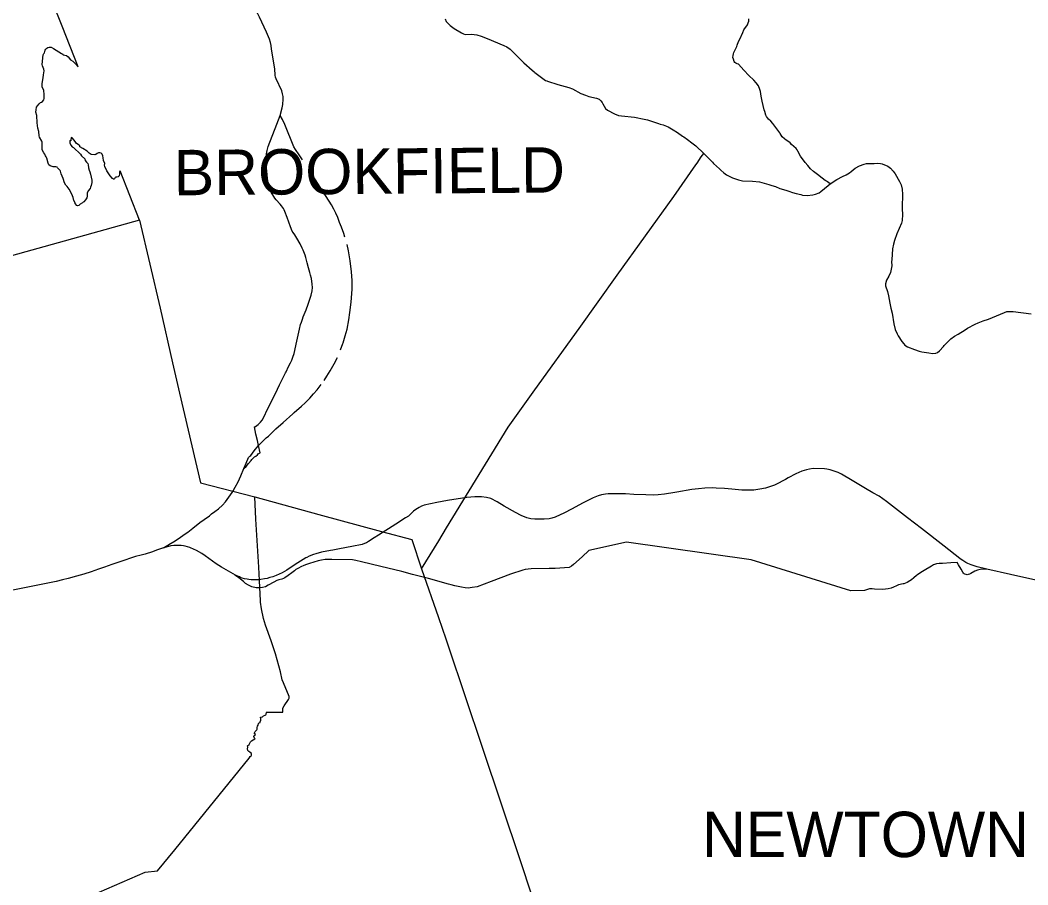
# Model space of a CAD drawing. Extents: x 0 to 2603, y -226 to 830.
# Drawn here: x 68.98 to 98.95, y 549.28 to 575 of the extents above; entities that cross this region are included whole.
import ezdxf

# ---------------------------------------------------------------- set-up
doc = ezdxf.new("R2010")
doc.units = 0
for name, color, linetype in [('CT_TSH_Map_Interstate_Roads', 7, 'Continuous'), ('CT_TSH_Map_Town_Limits', 7, 'Continuous'), ('CT_TSH_Map_Town_Text', 7, 'Continuous'), ('CT_TSH_Map_US_and_State_Routes', 7, 'Continuous')]:
    doc.layers.add(name, color=color, linetype=linetype)

msp = doc.modelspace()

# ---------------------------------------------------------------- linework, layer by layer
at = {"layer": 'CT_TSH_Map_Interstate_Roads'}
for p, q in [((92.971, 561.641), (92.902, 561.653)), ((85.727, 560.634), (85.377, 560.455)), ((86.025, 560.789), (85.727, 560.634)), ((85.377, 560.455), (85.167, 560.346)), ((96.933, 558.987), (96.459, 559.353)), ((74.228, 559.216), (74.05, 559.299)), ((74.387, 559.129), (74.228, 559.216)), ((77.097, 558.761), (76.907, 558.633)), ((98.44, 558.503), (97.73, 558.662)), ((99.699, 558.228), (98.44, 558.503))]:
    msp.add_line(p, q, dxfattribs=at)
for points in [[(92.902, 561.653), (92.569, 561.656), (92.453, 561.638), (92.372, 561.619), (92.233, 561.579), (92.14, 561.544), (92.047, 561.498), (91.825, 561.379)], [(95.372, 560.19), (94.745, 560.677), (94.526, 560.832), (94.343, 560.939), (94.128, 561.066), (93.73, 561.3), (93.407, 561.491), (93.309, 561.539), (93.195, 561.583), (93.068, 561.622), (92.971, 561.641)], [(91.413, 561.166), (91.299, 561.122), (91.152, 561.078), (90.976, 561.042), (90.803, 561.02), (90.621, 561.013), (90.448, 561.02), (90.143, 561.046), (89.929, 561.063), (89.685, 561.076), (89.569, 561.08), (89.342, 561.072), (89.154, 561.057), (88.959, 561.033), (88.514, 560.959)], [(91.825, 561.379), (91.746, 561.336), (91.459, 561.182), (91.413, 561.166)], [(83.712, 560.353), (83.378, 560.542), (83.168, 560.666), (82.977, 560.767), (82.853, 560.799), (82.703, 560.816), (82.5, 560.82), (82.26, 560.795)], [(86.467, 560.905), (86.388, 560.899), (86.272, 560.877), (86.167, 560.847), (86.025, 560.789)], [(88.514, 560.959), (88.449, 560.945), (88.146, 560.893), (87.957, 560.873), (87.816, 560.868), (87.588, 560.875), (87.235, 560.891), (86.989, 560.906), (86.72, 560.911), (86.467, 560.905)], [(80.997, 560.566), (80.948, 560.553), (80.919, 560.541), (80.847, 560.502), (80.752, 560.439), (80.683, 560.388), (80.645, 560.358)], [(82.26, 560.795), (81.69, 560.711), (81.373, 560.653), (80.997, 560.566)], [(80.645, 560.358), (80.526, 560.247), (80.438, 560.188), (80.153, 560.006), (79.641, 559.676), (79.513, 559.596), (79.34, 559.486), (79.277, 559.452), (79.222, 559.428), (79.147, 559.401)], [(85.167, 560.346), (84.892, 560.211), (84.791, 560.181), (84.712, 560.164), (84.562, 560.156), (84.368, 560.149), (84.287, 560.151), (84.169, 560.165), (84.047, 560.196), (83.877, 560.262), (83.712, 560.353)], [(96.459, 559.353), (95.785, 559.876), (95.372, 560.19)], [(73.7, 559.369), (73.657, 559.373), (73.55, 559.37), (73.462, 559.358), (73.427, 559.348), (73.242, 559.3)], [(74.05, 559.299), (74.026, 559.31), (73.952, 559.332), (73.89, 559.348), (73.841, 559.358), (73.763, 559.367), (73.7, 559.369)], [(79.147, 559.401), (78.84, 559.343), (78.475, 559.273), (78.275, 559.231)], [(72.414, 559.043), (72.235, 558.987), (72.12, 558.947), (71.887, 558.868), (71.702, 558.802), (71.488, 558.725), (71.312, 558.665)], [(73.242, 559.3), (73.031, 559.227), (72.916, 559.186), (72.698, 559.114), (72.579, 559.084), (72.414, 559.043)], [(75.384, 558.489), (74.97, 558.724), (74.812, 558.825), (74.591, 558.986), (74.478, 559.065), (74.387, 559.129)], [(77.705, 559.104), (77.579, 559.05), (77.503, 559.01), (77.478, 559), (77.397, 558.954), (77.235, 558.851), (77.097, 558.761)], [(78.275, 559.231), (78.207, 559.221), (77.94, 559.169), (77.775, 559.124), (77.705, 559.104)], [(97.109, 558.864), (97.018, 558.922), (97, 558.935), (96.999, 558.936), (96.933, 558.987)], [(97.73, 558.662), (97.442, 558.739), (97.264, 558.793), (97.171, 558.833), (97.109, 558.864)], [(71.312, 558.665), (71.092, 558.589), (70.869, 558.518), (70.659, 558.458), (70.402, 558.389), (70.239, 558.347), (70.054, 558.301), (66.82, 557.657), (65.569, 556.049)], [(76.137, 558.357), (76.087, 558.352), (76.014, 558.347), (75.914, 558.348), (75.851, 558.352), (75.781, 558.36), (75.731, 558.367), (75.656, 558.382), (75.581, 558.401), (75.535, 558.415), (75.498, 558.433), (75.421, 558.47), (75.384, 558.489)], [(76.907, 558.633), (76.773, 558.557), (76.682, 558.515), (76.59, 558.477), (76.492, 558.441), (76.41, 558.417), (76.328, 558.392), (76.246, 558.374), (76.137, 558.357)]]:
    msp.add_lwpolyline(points, dxfattribs=at)
at = {"layer": 'CT_TSH_Map_Town_Limits'}
for points in [[(70.037, 570.629), (69.956, 570.628), (69.876, 570.658), (69.832, 570.691), (69.814, 570.737), (69.769, 570.892), (69.752, 570.935), (69.737, 570.961), (69.712, 571.007), (69.68, 571.049), (69.638, 571.134), (69.632, 571.174), (69.634, 571.366), (69.625, 571.397), (69.555, 571.514), (69.542, 571.557), (69.53, 571.679), (69.506, 571.781), (69.48, 571.943), (69.48, 572.001), (69.487, 572.029), (69.477, 572.069), (69.473, 572.163), (69.449, 572.261), (69.451, 572.33), (69.468, 572.408), (69.493, 572.443), (69.547, 572.505), (69.583, 572.542), (69.61, 572.556), (69.641, 572.577), (69.682, 572.629), (69.694, 572.663), (69.697, 572.716), (69.696, 572.782), (69.678, 572.904), (69.636, 573.015), (69.63, 573.068), (69.63, 573.112), (69.66, 573.28), (69.669, 573.373), (69.689, 573.487), (69.682, 573.542), (69.643, 573.639), (69.634, 573.676), (69.66, 573.963), (69.68, 574.004), (69.703, 574.028), (69.725, 574.105), (69.741, 574.135), (69.769, 574.164), (69.803, 574.186), (69.843, 574.197), (69.896, 574.194), (69.974, 574.154), (70.212, 574.007), (70.243, 573.985), (70.247, 573.976), (70.262, 573.967), (70.353, 573.943), (70.408, 573.904), (70.475, 573.82), (70.544, 573.776), (70.604, 573.713), (70.649, 573.677), (70.674, 573.638), (70.702, 573.612), (70.228, 574.817), (69.941, 575.53)], [(81.62, 575.031), (81.655, 574.96), (81.673, 574.937), (81.771, 574.839), (81.89, 574.747), (82.104, 574.62), (82.162, 574.586), (82.214, 574.569), (82.4, 574.577), (82.559, 574.557), (82.691, 574.519), (82.865, 574.452), (83.37, 574.245), (83.451, 574.205), (83.555, 574.132), (83.865, 573.825), (83.965, 573.726), (84.21, 573.504), (84.265, 573.458), (84.285, 573.435), (84.603, 573.204), (84.643, 573.186), (84.663, 573.184), (84.967, 573.086), (85.298, 572.99), (85.405, 572.948), (85.658, 572.817), (85.79, 572.76), (85.893, 572.728), (86.123, 572.68), (86.197, 572.645), (86.251, 572.595), (86.287, 572.548), (86.311, 572.508), (86.347, 572.433), (86.391, 572.37), (86.449, 572.32), (86.653, 572.212), (86.781, 572.164), (86.869, 572.145)], [(93.073, 570.132), (92.993, 570.186), (92.965, 570.207), (92.921, 570.229), (92.836, 570.292), (92.697, 570.406), (92.573, 570.496), (92.492, 570.573), (92.405, 570.672), (92.324, 570.764), (92.19, 570.949), (92.11, 571.1), (92.097, 571.115), (92.088, 571.139), (92.056, 571.178), (91.925, 571.299), (91.883, 571.342), (91.815, 571.393), (91.764, 571.425), (91.718, 571.469), (91.649, 571.527), (91.584, 571.626), (91.572, 571.649), (91.367, 571.925), (91.305, 571.99), (91.235, 572.053), (91.18, 572.131), (91.158, 572.172), (91.128, 572.279), (91.109, 572.327), (91.045, 572.583), (91.015, 572.735), (90.998, 572.869), (90.983, 572.929), (90.936, 573.04), (90.876, 573.13), (90.805, 573.215), (90.652, 573.349), (90.5, 573.513), (90.345, 573.686), (90.308, 573.699), (90.268, 573.712), (90.239, 573.734), (90.214, 573.77), (90.194, 573.831), (90.181, 573.885), (90.182, 573.944), (90.192, 573.992), (90.206, 574.033), (90.271, 574.15), (90.296, 574.211), (90.303, 574.247), (90.342, 574.356), (90.385, 574.427), (90.475, 574.626), (90.507, 574.703), (90.609, 574.856), (90.636, 574.912), (90.651, 574.967), (90.649, 575.034)], [(86.869, 572.145), (87.255, 572.112), (87.538, 572.054), (87.642, 572.029), (87.785, 571.979), (87.965, 571.923), (88.011, 571.906), (88.102, 571.882), (88.254, 571.819), (88.403, 571.737), (88.531, 571.654), (88.678, 571.546), (88.715, 571.524), (88.827, 571.441), (88.954, 571.351), (89.072, 571.255), (89.317, 571.032)], [(72.532, 569.043), (71.949, 570.51), (71.941, 570.501), (71.937, 570.483), (71.931, 570.422), (71.92, 570.365), (71.894, 570.339), (71.853, 570.327), (71.825, 570.322), (71.809, 570.314), (71.797, 570.298), (71.788, 570.273), (71.767, 570.261), (71.753, 570.262), (71.726, 570.284), (71.66, 570.361), (71.636, 570.399), (71.613, 570.424), (71.555, 570.516), (71.496, 570.639), (71.49, 570.681), (71.496, 570.734), (71.459, 570.824), (71.444, 570.898), (71.441, 570.962), (71.421, 571.005), (71.41, 571.019), (71.387, 571.04), (71.35, 571.051), (71.31, 571.047), (71.27, 571.028), (71.23, 571), (71.198, 570.99), (71.092, 570.996), (71.036, 571.04), (70.975, 571.096), (70.845, 571.178), (70.757, 571.227), (70.753, 571.256), (70.733, 571.277), (70.657, 571.324), (70.61, 571.385), (70.54, 571.487), (70.527, 571.499), (70.5, 571.506), (70.491, 571.504), (70.491, 571.47), (70.483, 571.458), (70.489, 571.414), (70.485, 571.407), (70.471, 571.405), (70.463, 571.412), (70.452, 571.398), (70.455, 571.346), (70.487, 571.279), (70.529, 571.231), (70.565, 571.204), (70.773, 571.009), (70.805, 570.962), (70.899, 570.866), (70.916, 570.819), (70.956, 570.769), (70.991, 570.732), (71.004, 570.694), (71.012, 570.607), (71.031, 570.536), (71.055, 570.485), (71.075, 570.417), (71.107, 570.234), (71.109, 570.164), (71.094, 570.081), (71.075, 570.029), (71.057, 569.992), (71.004, 569.916), (70.976, 569.845), (70.968, 569.736), (70.962, 569.713), (70.924, 569.649), (70.871, 569.594), (70.849, 569.578), (70.835, 569.562), (70.762, 569.519), (70.721, 569.483), (70.683, 569.475), (70.664, 569.485), (70.618, 569.538), (70.611, 569.564), (70.577, 569.634), (70.553, 569.724), (70.517, 569.815), (70.432, 569.966), (70.373, 570.05), (70.341, 570.084), (70.296, 570.158), (70.253, 570.287), (70.197, 570.423), (70.18, 570.5), (70.164, 570.528), (70.092, 570.606), (70.077, 570.619), (70.037, 570.629)], [(80.921, 558.673), (81.432, 559.506), (81.662, 559.892), (83.495, 562.891), (84.29, 563.997), (85.603, 565.828), (86.735, 567.408), (88.423, 569.749), (89.078, 570.695), (89.112, 570.742), (89.238, 570.926), (89.317, 571.032)], [(89.317, 571.032), (89.576, 570.769), (89.606, 570.734), (89.782, 570.572), (89.824, 570.538), (89.908, 570.454), (89.985, 570.399), (90.17, 570.309), (90.342, 570.244), (90.464, 570.221), (90.761, 570.203), (90.969, 570.182), (91.245, 570.111), (91.333, 570.081), (91.447, 570.047), (91.574, 569.992), (91.753, 569.936), (91.847, 569.912), (91.951, 569.874), (92.059, 569.841), (92.199, 569.81), (92.254, 569.793), (92.389, 569.781), (92.558, 569.802), (92.633, 569.818), (92.745, 569.858), (92.793, 569.9), (92.904, 569.985), (93.009, 570.081), (93.073, 570.132)], [(93.073, 570.132), (93.274, 570.259), (93.437, 570.342), (93.548, 570.39), (93.65, 570.455), (93.698, 570.491), (93.759, 570.548), (93.819, 570.593), (93.947, 570.662), (94.08, 570.71), (94.154, 570.727), (94.385, 570.735), (94.479, 570.741), (94.565, 570.736), (94.617, 570.725), (94.787, 570.655), (94.863, 570.594), (94.946, 570.504), (95.001, 570.424), (95.136, 570.193), (95.184, 570.093), (95.214, 569.967), (95.226, 569.814), (95.219, 569.748), (95.216, 569.494), (95.217, 569.38), (95.225, 569.216), (95.213, 569.04), (95.19, 568.96), (95.056, 568.635), (94.988, 568.444), (94.955, 568.336), (94.927, 568.189), (94.904, 567.866), (94.899, 567.819), (94.905, 567.691), (94.891, 567.591), (94.865, 567.492), (94.815, 567.385), (94.752, 567.261), (94.719, 567.154), (94.718, 567.096), (94.777, 566.923), (94.812, 566.793), (94.848, 566.579), (94.88, 566.428), (94.917, 566.281), (94.963, 565.964), (95.009, 565.796), (95.061, 565.667), (95.097, 565.604), (95.201, 565.434), (95.26, 565.366), (95.297, 565.331), (95.376, 565.283), (95.585, 565.195), (95.716, 565.149), (95.794, 565.129), (96.01, 565.096), (96.12, 565.085), (96.211, 565.094), (96.268, 565.113), (96.321, 565.159), (96.441, 565.291), (96.468, 565.315), (96.573, 565.429), (96.658, 565.512), (96.767, 565.592), (96.881, 565.66), (97.086, 565.788), (97.156, 565.834), (97.39, 565.955), (97.47, 565.99), (97.62, 566.048), (97.777, 566.103), (98.26, 566.304), (98.331, 566.327), (98.519, 566.328), (99.049, 566.263)], [(72.532, 569.043), (66.29, 567.313), (63.871, 566.675), (61.676, 566.108), (59.642, 565.579), (59.04, 565.413), (58.443, 565.243), (57.84, 565.081), (56.32, 564.656), (55.977, 564.557), (54.73, 564.213), (54.22, 564.067), (54.134, 564.037), (53.238, 563.81), (53.16, 563.78), (53.082, 563.765)], [(72.532, 569.043), (73.14, 566.425), (73.507, 564.805), (73.718, 563.897), (74.344, 561.236), (75.96, 560.814)], [(71.324, 549.06), (72.7, 549.649), (73.062, 549.689), (73.579, 550.321), (75.791, 553.045), (75.825, 553.091), (75.848, 553.114), (75.859, 553.133), (75.863, 553.162), (75.853, 553.195), (75.815, 553.225), (75.78, 553.242), (75.746, 553.274), (75.741, 553.317), (75.747, 553.374), (75.744, 553.411), (75.792, 553.451), (75.832, 553.529), (75.864, 553.563), (75.956, 553.619), (75.964, 553.623), (75.948, 553.64), (75.93, 553.686), (75.927, 553.703), (75.935, 553.716), (75.975, 553.747), (75.967, 553.766), (75.95, 553.772), (75.947, 553.793), (75.97, 553.841), (76.018, 553.885), (76.026, 553.903), (76.025, 553.959), (76.039, 554), (76.056, 554.029), (76.069, 554.078), (76.083, 554.092), (76.112, 554.101), (76.119, 554.107), (76.12, 554.128), (76.14, 554.179), (76.133, 554.227), (76.128, 554.248), (76.132, 554.259), (76.147, 554.268), (76.183, 554.277), (76.221, 554.304), (76.262, 554.321), (76.285, 554.337), (76.293, 554.356), (76.303, 554.401), (76.301, 554.411), (76.412, 554.413), (76.795, 554.411), (76.794, 554.535), (76.828, 554.599), (76.959, 554.787), (76.981, 554.832), (76.985, 554.86), (76.985, 554.882), (76.807, 555.285), (76.77, 555.374), (76.726, 555.608), (76.575, 556.146), (76.444, 556.533), (76.276, 556.998), (76.213, 557.201), (76.158, 557.482), (76.128, 557.687), (76.129, 557.726), (76.094, 558.327), (76.077, 558.728), (75.993, 560.155), (75.96, 560.814)], [(75.96, 560.814), (77.859, 560.296), (79.727, 559.788), (80.627, 559.547), (80.921, 558.673)], [(80.921, 558.673), (81.422, 557.224), (81.638, 556.589), (81.713, 556.39), (82.721, 553.37), (83.863, 549.967), (84.176, 549.012)]]:
    msp.add_lwpolyline(points, dxfattribs=at)
at = {"layer": 'CT_TSH_Map_US_and_State_Routes'}
for p, q in [((87.018, 559.472), (85.895, 559.216)), ((90.726, 558.946), (87.018, 559.472)), ((85.895, 559.216), (85.697, 559.037)), ((78.868, 558.941), (78.251, 558.953)), ((93.684, 558.022), (90.726, 558.946)), ((96.854, 558.866), (96.665, 558.855)), ((80.651, 558.51), (80.33, 558.592)), ((97.261, 558.539), (97.214, 558.515)), ((76.358, 558.187), (76.28, 558.145)), ((76.527, 558.278), (76.358, 558.187)), ((94.635, 558.062), (94.39, 558.075))]:
    msp.add_line(p, q, dxfattribs=at)
for points in [[(76.421, 574.334), (76.395, 574.428), (76.302, 574.643), (76.1, 575.081), (76.047, 575.188), (75.955, 575.357), (75.87, 575.523), (75.823, 575.643), (75.803, 575.71), (75.72, 575.86), (75.634, 576.047), (75.51, 576.34), (75.415, 576.526)], [(76.458, 574.135), (76.441, 574.246), (76.421, 574.334)], [(76.597, 573.252), (76.576, 573.299), (76.561, 573.357), (76.549, 573.546), (76.458, 574.135)], [(76.785, 572.805), (76.762, 572.889), (76.597, 573.252)], [(76.714, 572.155), (76.775, 572.388), (76.793, 572.487), (76.801, 572.642), (76.801, 572.72), (76.785, 572.805)], [(76.565, 571.774), (76.714, 572.155)], [(77.119, 571.224), (76.855, 571.893), (76.781, 572.037), (76.714, 572.155)], [(76.409, 571.364), (76.565, 571.774)], [(76.31, 570.589), (76.297, 570.703), (76.291, 570.807), (76.292, 570.913), (76.304, 571.018), (76.323, 571.119), (76.359, 571.233), (76.409, 571.364)], [(77.381, 570.838), (77.282, 570.994), (77.167, 571.151), (77.119, 571.224)], [(76.318, 570.505), (76.31, 570.589)], [(76.4, 570.01), (76.379, 570.076), (76.359, 570.152), (76.34, 570.285), (76.318, 570.505)], [(78.638, 568.544), (78.604, 568.649), (78.539, 568.834), (78.482, 568.977), (78.448, 569.065), (78.425, 569.121), (78.368, 569.255), (78.31, 569.37), (78.235, 569.498), (77.582, 570.522)], [(76.553, 569.705), (76.521, 569.75), (76.446, 569.884), (76.417, 569.962), (76.4, 570.01)], [(77.396, 568.152), (77.37, 568.213), (77.31, 568.34), (77.211, 568.514), (77.15, 568.61), (77.102, 568.676), (77.074, 568.724), (77.023, 568.847), (76.921, 569.121), (76.848, 569.303), (76.832, 569.352), (76.811, 569.392), (76.755, 569.472), (76.712, 569.518), (76.592, 569.654), (76.553, 569.705)], [(78.742, 568.137), (78.701, 568.319)], [(77.472, 567.936), (77.452, 568.006), (77.396, 568.152)], [(78.582, 565.393), (78.649, 565.608), (78.702, 565.805), (78.754, 566.078), (78.789, 566.3), (78.829, 566.61), (78.85, 566.993), (78.85, 567.254), (78.838, 567.508), (78.798, 567.84), (78.742, 568.137)], [(77.512, 567.779), (77.472, 567.936)], [(77.619, 567.408), (77.596, 567.487), (77.554, 567.625), (77.512, 567.779)], [(77.545, 566.545), (77.588, 566.664), (77.639, 566.816), (77.669, 566.943), (77.675, 567.044), (77.666, 567.144), (77.644, 567.309), (77.619, 567.408)], [(77.344, 566.015), (77.373, 566.103), (77.394, 566.168), (77.481, 566.375), (77.545, 566.545)], [(77.283, 565.809), (77.317, 565.94), (77.344, 566.015)], [(77.206, 565.452), (77.283, 565.809)], [(77.125, 565.082), (77.206, 565.452)], [(78.508, 565.192), (78.575, 565.376), (78.582, 565.393)], [(77.09, 564.97), (77.125, 565.082)], [(76.887, 564.539), (76.96, 564.691), (77.018, 564.799), (77.059, 564.887), (77.09, 564.97)], [(78.103, 564.405), (78.201, 564.561), (78.314, 564.769), (78.414, 564.966)], [(76.062, 562.966), (76.131, 563.034), (76.175, 563.093), (76.224, 563.183), (76.338, 563.42), (76.571, 563.892), (76.697, 564.146), (76.872, 564.509), (76.887, 564.539)], [(78.019, 564.278), (78.103, 564.405)], [(77.343, 563.515), (77.456, 563.618), (77.594, 563.756), (77.703, 563.876), (77.81, 564.001), (77.93, 564.159)], [(77.128, 563.324), (77.343, 563.515)], [(76.588, 562.839), (76.798, 563.033), (77.087, 563.286), (77.128, 563.324)], [(75.948, 562.895), (75.982, 562.914), (76.014, 562.934), (76.062, 562.966)], [(75.993, 562.678), (75.948, 562.895)], [(76.034, 562.488), (75.993, 562.678)], [(76.066, 562.341), (76.138, 562.417), (76.222, 562.5), (76.299, 562.57), (76.365, 562.626), (76.407, 562.662), (76.494, 562.748)], [(76.494, 562.748), (76.588, 562.839)], [(75.808, 562.028), (75.844, 562.049), (75.939, 562.186), (76.066, 562.341)], [(76.066, 562.341), (76.034, 562.488)], [(76.115, 562.125), (76.066, 562.341)], [(75.633, 561.663), (75.697, 561.823), (75.768, 561.983), (75.808, 562.028)], [(75.95, 562.003), (75.987, 562.029), (76.035, 562.067), (76.061, 562.092), (76.115, 562.125)], [(75.633, 561.663), (75.704, 561.723), (75.767, 561.804), (75.846, 561.893), (75.874, 561.928), (75.95, 562.003)], [(75.461, 561.266), (75.539, 561.438), (75.633, 561.663)], [(75.377, 561.106), (75.461, 561.266)], [(74.993, 560.565), (75.083, 560.669), (75.19, 560.806), (75.288, 560.946), (75.318, 560.994)], [(75.318, 560.994), (75.377, 561.106)], [(74.452, 560.139), (74.607, 560.254), (74.674, 560.31), (74.772, 560.378), (74.881, 560.459), (74.993, 560.565)], [(74.111, 559.884), (74.326, 560.053)], [(74.326, 560.053), (74.452, 560.139)], [(73.242, 559.3), (73.452, 559.425), (73.471, 559.438), (73.588, 559.512), (73.75, 559.616), (73.889, 559.719), (73.962, 559.77)], [(73.962, 559.77), (74.111, 559.884)], [(85.697, 559.037), (85.441, 558.807), (85.376, 558.756), (85.308, 558.72)], [(78.251, 558.953), (78.055, 558.95), (77.946, 558.937), (77.846, 558.912), (77.71, 558.874), (77.583, 558.839), (77.497, 558.809), (77.417, 558.776), (77.332, 558.735), (77.255, 558.695)], [(80.33, 558.592), (79.708, 558.747), (79.135, 558.885), (78.96, 558.927), (78.868, 558.941)], [(85.308, 558.72), (84.893, 558.682), (84.71, 558.685)], [(96.091, 558.758), (95.873, 558.628), (95.765, 558.565), (95.67, 558.5), (95.637, 558.476), (95.561, 558.404), (95.496, 558.352), (95.446, 558.319), (95.358, 558.269)], [(96.175, 558.803), (96.143, 558.79), (96.091, 558.758)], [(96.665, 558.855), (96.415, 558.839), (96.311, 558.832), (96.236, 558.826), (96.175, 558.803)], [(97.214, 558.515), (97.174, 558.503), (97.143, 558.5), (97.113, 558.505), (97.079, 558.514), (97.056, 558.528), (97.038, 558.546), (97.018, 558.575), (96.964, 558.669), (96.894, 558.793), (96.854, 558.866)], [(75.998, 558.115), (75.865, 558.145), (75.769, 558.186), (75.683, 558.241), (75.619, 558.295), (75.537, 558.364), (75.48, 558.407), (75.368, 558.483)], [(76.952, 558.479), (76.854, 558.405), (76.809, 558.384), (76.76, 558.369), (76.676, 558.35)], [(77.255, 558.695), (77.183, 558.652), (77.136, 558.618), (77.056, 558.556), (76.952, 558.479)], [(81.72, 558.221), (81.128, 558.391), (80.651, 558.51)], [(83.927, 558.64), (83.565, 558.521), (82.989, 558.295)], [(84.71, 558.685), (84.182, 558.68), (84.094, 558.668), (84.004, 558.654), (83.927, 558.64)], [(97.73, 558.662), (97.538, 558.651), (97.454, 558.64), (97.379, 558.606), (97.261, 558.539)], [(76.28, 558.145), (76.189, 558.121), (76.088, 558.109), (75.998, 558.115)], [(76.676, 558.35), (76.616, 558.324), (76.527, 558.278)], [(82.216, 558.114), (82.111, 558.127), (82.008, 558.146), (81.903, 558.17), (81.8, 558.197), (81.72, 558.221)], [(82.989, 558.295), (82.57, 558.143), (82.424, 558.116), (82.304, 558.105), (82.216, 558.114)], [(95.048, 558.172), (94.956, 558.13), (94.889, 558.105), (94.795, 558.08)], [(95.358, 558.269), (95.262, 558.231), (95.245, 558.228), (95.103, 558.195), (95.048, 558.172)], [(94.39, 558.075), (94.317, 558.081), (94.238, 558.076), (94.181, 558.065), (94.089, 558.03), (93.684, 558.022)], [(94.795, 558.08), (94.716, 558.067), (94.635, 558.062)]]:
    msp.add_lwpolyline(points, dxfattribs=at)

# ---------------------------------------------------------------- texts
at = {"layer": 'CT_TSH_Map_Town_Text'}
msp.add_text('BROOKFIELD', height=1.35, rotation=0.4198, dxfattribs=at).set_placement((73.551, 569.785))
msp.add_text('NEWTOWN', height=1.35, dxfattribs=at).set_placement((89.26, 550.101))

doc.saveas('drawing.dxf')
